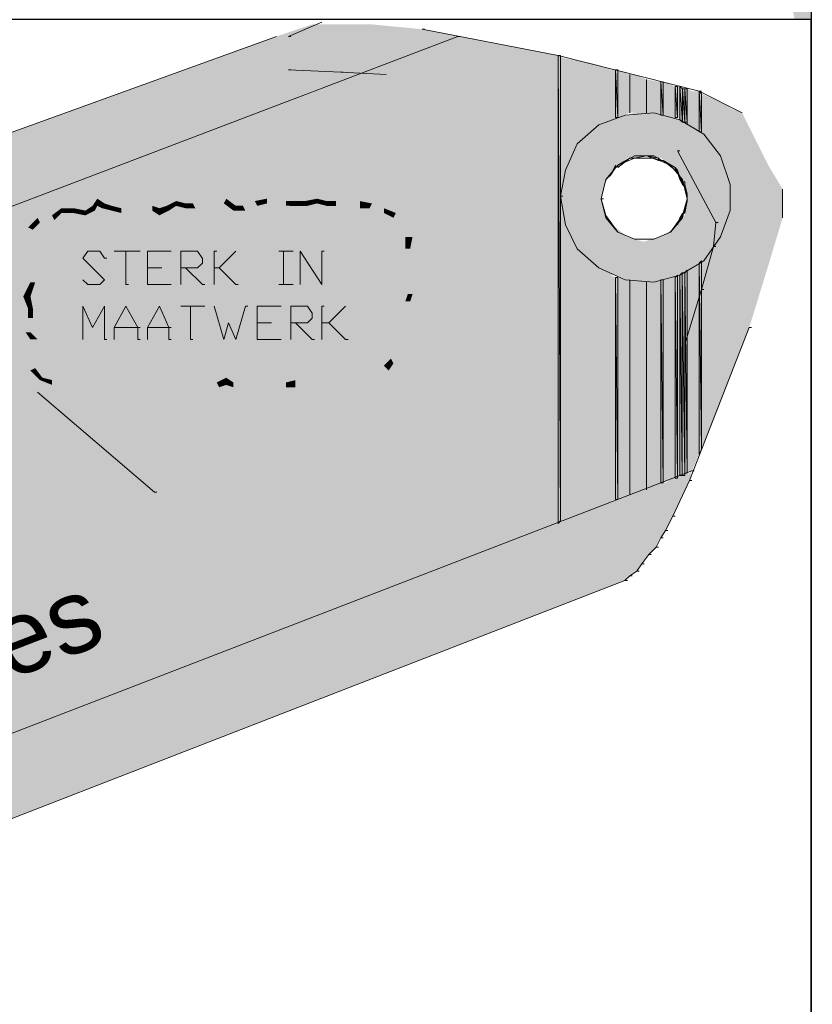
# Model space of a CAD drawing. Header units: metres. Extents: x 195696 to 514079, y 327475 to 328989.
# Tile 565 of 656: x 196427 to 196441, y 328746 to 328763. Entities that reach past the tile are written whole.
import ezdxf

# ---------------------------------------------------------------- set-up
doc = ezdxf.new("R2010")
doc.units = ezdxf.units.M
doc.linetypes.add('CENTER2', pattern=[1.125, 0.75, -0.125, 0.125, -0.125])
doc.layers.add('N-WE-KG-WERKGRENS-200-G', color=14, linetype='CENTER2', lineweight=35)
doc.layers.add('PDF2_Geometry', color=7, linetype='Continuous')
doc.layers.add('PDF2_Text', color=7, linetype='Continuous')
doc.layers.add('PDF2_Solid Fills', color=7, linetype='Continuous', true_color=0xd6ffc8)
doc.styles.add('PDF CIDFont+F2', font='arial.ttf')

# ---------------------------------------------------------------- blocks, each defined once
blk = doc.blocks.new('BUS melding Bodemplein e.o. Brunssum_230475.bkk')
at = {"layer": 'PDF2_Solid Fills', "transparency": 33554559}
blk.add_hatch(color=256, dxfattribs=at).paths.add_polyline_path([(9.14879, 16.26432), (8.85714, 16.21266), (8.82381, 16.27599), (9.14879, 16.27599)])
at = {"layer": 'PDF2_Solid Fills', "true_color": 0xababab, "transparency": 33554559}
h = blk.add_hatch(color=253, dxfattribs=at)
h.paths.add_polyline_path([(9.39712, 16.21932), (9.37545, 16.22766), (9.36379, 16.23266), (9.32045, 16.24599), (9.28712, 16.25599), (9.26712, 16.25599), (9.25046, 16.24599), (9.21379, 16.22766), (9.21046, 16.21932), (9.20879, 16.21766), (9.20546, 16.21099), (9.20046, 16.19932), (9.19879, 16.19766), (9.19879, 16.19266), (9.19713, 16.18932), (9.19713, 16.18599), (9.19546, 16.18433), (9.19546, 16.18099), (9.19213, 16.17266), (9.19213, 16.16933), (9.19046, 16.16099), (9.18713, 16.15266), (9.18713, 16.14933), (9.18379, 16.14099), (9.18379, 16.13599), (9.18213, 16.13266), (9.17879, 16.12099), (9.17713, 16.11099), (9.17546, 16.10266), (9.17379, 16.101), (9.17379, 16.09933), (9.16046, 16.02933), (9.43545, 15.30769), (9.48878, 15.1677), (9.80543, 15.30769), (9.52711, 16.02933), (9.50045, 16.09933), (9.49878, 16.101), (9.49878, 16.10266), (9.49545, 16.11099), (9.49211, 16.12099), (9.48711, 16.13266), (9.48378, 16.13933), (9.48378, 16.14099), (9.48045, 16.14933), (9.48045, 16.15266), (9.47378, 16.16933), (9.47211, 16.17099), (9.47211, 16.17266), (9.46878, 16.18099), (9.46878, 16.18266), (9.46711, 16.18433), (9.46711, 16.18766), (9.46545, 16.18766), (9.46545, 16.18932), (9.46378, 16.19266), (9.45212, 16.19766), (9.44878, 16.19932), (9.42045, 16.21099), (9.40212, 16.21766)])
h.paths.add_polyline_path([(9.28879, 16.21766), (9.30545, 16.21099), (9.31879, 16.19766), (9.32212, 16.19266), (9.32379, 16.18932), (9.32545, 16.18766), (9.32545, 16.18599), (9.32712, 16.18433), (9.32712, 16.18266), (9.32879, 16.18099), (9.33045, 16.17266), (9.33045, 16.17099), (9.33212, 16.16933), (9.33212, 16.15266), (9.33045, 16.14933), (9.32879, 16.14099), (9.32879, 16.13933), (9.32545, 16.13266), (9.31712, 16.12099), (9.30545, 16.11099), (9.28879, 16.10266), (9.27212, 16.101), (9.25546, 16.10266), (9.24046, 16.11099), (9.22712, 16.12099), (9.22046, 16.13266), (9.21712, 16.13933), (9.21712, 16.14099), (9.21379, 16.14933), (9.21379, 16.16933), (9.21546, 16.17099), (9.21546, 16.17266), (9.21712, 16.18099), (9.21712, 16.18266), (9.22046, 16.18599), (9.22046, 16.18932), (9.22212, 16.18932), (9.22379, 16.19266), (9.22712, 16.19766), (9.22712, 16.19932), (9.24046, 16.21099), (9.25546, 16.21766), (9.27212, 16.21932)], flags=0)
at = {"layer": 'PDF2_Solid Fills', "true_color": 0x747474, "transparency": 33554559}
h = blk.add_hatch(color=8, dxfattribs=at)
h.paths.add_polyline_path([(9.22212, 16.18932), (9.22046, 16.18766), (9.21712, 16.18099), (9.21379, 16.17099), (9.21379, 16.15266), (9.21546, 16.14766), (9.21712, 16.13933), (9.22212, 16.12933), (9.22712, 16.12099), (9.24046, 16.11099), (9.25546, 16.10266), (9.27212, 16.101), (9.28879, 16.10266), (9.30545, 16.11099), (9.31712, 16.12099), (9.32379, 16.12933), (9.32712, 16.13599), (9.32712, 16.13933), (9.33045, 16.14766), (9.33212, 16.15266), (9.33212, 16.16933), (9.33045, 16.17099), (9.32879, 16.18099), (9.32545, 16.18766), (9.32379, 16.18932), (9.31712, 16.19932), (9.30545, 16.21099), (9.28879, 16.21766), (9.27212, 16.21932), (9.25546, 16.21766), (9.24046, 16.21099), (9.22712, 16.19932)])
h.paths.add_polyline_path([(9.27379, 16.18932), (9.28546, 16.18766), (9.28712, 16.18433), (9.29379, 16.18099), (9.30045, 16.17099), (9.30045, 16.16933), (9.30379, 16.15933), (9.30212, 16.15266), (9.30045, 16.14766), (9.29379, 16.13933), (9.29046, 16.13599), (9.28546, 16.13266), (9.27379, 16.12933), (9.26212, 16.13266), (9.25212, 16.13933), (9.24546, 16.14766), (9.24546, 16.15266), (9.24379, 16.15933), (9.24546, 16.16933), (9.24546, 16.17099), (9.25212, 16.18099), (9.25879, 16.18433), (9.26212, 16.18766)], flags=0)
at = {"layer": 'PDF2_Solid Fills', "true_color": 0xababab, "transparency": 33554559}
h = blk.add_hatch(color=253, dxfattribs=at)
h.paths.add_polyline_path([(9.27546, 16.18932), (9.27379, 16.18932), (9.28212, 16.18766), (9.28379, 16.18766)])
h.paths.add_polyline_path([(9.24712, 16.17266), (9.25379, 16.18099), (9.25546, 16.18266), (9.26046, 16.18433), (9.26379, 16.18599), (9.26546, 16.18766), (9.26712, 16.18766), (9.27379, 16.18932), (9.27046, 16.18932), (9.26379, 16.18766), (9.26212, 16.18766), (9.26212, 16.18599), (9.25879, 16.18433), (9.25379, 16.18266), (9.25212, 16.18099)])
at = {"layer": 'PDF2_Solid Fills', "true_color": 0x3b3b3b, "transparency": 33554559}
for points in [[(9.80543, 15.30769), (9.81543, 15.31269), (9.8221, 15.31769), (9.82877, 15.32436), (9.83377, 15.33269), (9.83877, 15.34436), (9.84043, 15.35436), (9.84043, 15.36603), (9.83877, 15.37602), (9.83543, 15.38602), (9.54045, 16.14599), (9.53711, 16.14933), (9.53378, 16.15433), (9.52878, 16.15766), (9.52211, 16.16266), (9.51711, 16.16766), (9.51045, 16.17099), (9.50545, 16.17433), (9.49545, 16.17933), (9.47045, 16.19099), (9.46378, 16.19266), (9.46545, 16.19099), (9.46878, 16.17933), (9.47211, 16.17433), (9.47211, 16.17099), (9.47378, 16.16766), (9.47711, 16.15766), (9.47878, 16.15433), (9.48045, 16.14933), (9.48211, 16.14599), (9.77544, 15.38602), (9.77877, 15.37602), (9.78377, 15.36603), (9.7871, 15.35436), (9.7921, 15.34436), (9.79543, 15.33269), (9.79877, 15.32436), (9.8021, 15.31769)], [(9.46211, 15.1627), (9.47378, 15.1627), (9.47711, 15.16437), (9.48545, 15.1677), (9.48878, 15.1677), (9.48711, 15.1727), (9.48378, 15.17937), (9.48045, 15.18937), (9.20879, 15.90267), (9.19879, 15.92767), (9.18379, 15.96933), (9.17046, 16.00433), (9.16046, 16.02933), (9.15546, 16.00433), (9.15213, 15.96933), (9.15213, 15.92767), (9.16046, 15.90267), (9.41878, 15.18937), (9.42878, 15.17937), (9.43878, 15.1727), (9.44545, 15.1677), (9.44712, 15.1677), (9.45545, 15.16437)]]:
    blk.add_hatch(color=250, dxfattribs=at).paths.add_polyline_path(points)
at = {"layer": 'PDF2_Solid Fills', "true_color": 0xababab, "transparency": 33554559}
for points in [[(9.28712, 16.18433), (9.28379, 16.18766), (9.28379, 16.18599)], [(9.24379, 16.16099), (9.24712, 16.16933), (9.24712, 16.17099), (9.24546, 16.16933)], [(9.25712, 16.13599), (9.25212, 16.13933), (9.25212, 16.14099), (9.24546, 16.14933), (9.25046, 16.14099), (9.25046, 16.13933)]]:
    blk.add_hatch(color=253, dxfattribs=at).paths.add_polyline_path(points)
at = {"layer": 'PDF2_Solid Fills', "true_color": 0x686868, "transparency": 33554559}
for points in [[(9.30045, 15.99767), (9.30045, 15.99267), (9.29379, 15.991), (9.29046, 15.99267)], [(9.30879, 15.996), (9.30879, 15.99267), (9.30045, 15.99267), (9.30045, 15.99767)], [(9.32045, 15.99433), (9.32045, 15.991), (9.30879, 15.99267), (9.30879, 15.996)], [(9.32879, 15.99767), (9.33045, 15.99433), (9.32045, 15.991), (9.32045, 15.99433)], [(9.34045, 15.99767), (9.34045, 15.99433), (9.33045, 15.99433), (9.32879, 15.99767)], [(9.34545, 15.996), (9.34545, 15.99267), (9.34045, 15.99433), (9.34045, 15.99767)], [(9.35545, 15.99433), (9.35545, 15.991), (9.34545, 15.99267), (9.34545, 15.996)], [(9.29046, 15.99267), (9.29379, 15.991), (9.28712, 15.98433), (9.28379, 15.986)], [(9.35545, 15.991), (9.37212, 15.991), (9.37212, 15.99433), (9.35545, 15.99433)], [(9.38212, 15.99267), (9.38045, 15.98933), (9.37212, 15.991), (9.37212, 15.99433)], [(9.38878, 15.98433), (9.38545, 15.98267), (9.38045, 15.98933), (9.38212, 15.99267)], [(9.28379, 15.986), (9.28712, 15.98433), (9.28379, 15.97767), (9.28046, 15.97767)], [(9.39378, 15.981), (9.39045, 15.97767), (9.38545, 15.98267), (9.38878, 15.98433)], [(9.28046, 15.97767), (9.28379, 15.97767), (9.28046, 15.96767), (9.27712, 15.96933)], [(9.40045, 15.976), (9.39712, 15.97267), (9.39045, 15.97767), (9.39378, 15.981)], [(9.40045, 15.966), (9.39712, 15.966), (9.39712, 15.97267), (9.40045, 15.976)], [(9.27712, 15.96933), (9.28046, 15.96767), (9.28046, 15.961), (9.27546, 15.961)], [(9.40212, 15.95433), (9.39878, 15.95267), (9.39712, 15.966), (9.40045, 15.966)], [(9.27546, 15.961), (9.28046, 15.961), (9.27879, 15.94433), (9.27546, 15.94433)], [(9.40545, 15.93934), (9.40045, 15.93934), (9.39878, 15.95267), (9.40212, 15.95433)], [(9.27546, 15.93767), (9.27879, 15.93767), (9.27879, 15.94433), (9.27546, 15.94433)], [(9.27546, 15.93767), (9.27879, 15.93767), (9.27712, 15.931), (9.27379, 15.931)], [(9.40045, 15.916), (9.40545, 15.916), (9.40545, 15.93934), (9.40045, 15.93934)], [(9.27379, 15.931), (9.27712, 15.931), (9.27879, 15.92434), (9.27546, 15.92267)], [(9.27546, 15.92267), (9.27879, 15.92434), (9.27879, 15.91767), (9.27546, 15.91767)], [(9.27546, 15.90934), (9.27879, 15.90934), (9.27879, 15.91767), (9.27546, 15.91767)], [(9.40545, 15.90934), (9.40212, 15.90934), (9.40045, 15.916), (9.40545, 15.916)], [(9.27546, 15.90934), (9.27879, 15.90934), (9.27712, 15.896), (9.27379, 15.896)], [(9.40212, 15.896), (9.40545, 15.896), (9.40545, 15.90934), (9.40212, 15.90934)], [(9.27379, 15.896), (9.27712, 15.896), (9.27879, 15.88934), (9.27546, 15.88767)], [(9.40545, 15.88267), (9.40045, 15.881), (9.40212, 15.896), (9.40545, 15.896)], [(9.27546, 15.88767), (9.27879, 15.88934), (9.28212, 15.881), (9.27879, 15.87934)], [(9.27879, 15.87934), (9.28212, 15.881), (9.28212, 15.87267), (9.27879, 15.87434)], [(9.40545, 15.87267), (9.40212, 15.87267), (9.40045, 15.881), (9.40545, 15.88267)], [(9.27879, 15.87434), (9.28212, 15.87267), (9.27712, 15.866), (9.27379, 15.86767)], [(9.40378, 15.86767), (9.39878, 15.86767), (9.40212, 15.87267), (9.40545, 15.87267)], [(9.27379, 15.86767), (9.27712, 15.866), (9.27712, 15.85601), (9.27379, 15.85434)], [(9.40545, 15.86267), (9.40212, 15.861), (9.39878, 15.86767), (9.40378, 15.86767)], [(9.40712, 15.84267), (9.40378, 15.84267), (9.40212, 15.861), (9.40545, 15.86267)], [(9.27379, 15.85434), (9.27712, 15.85601), (9.28046, 15.84601), (9.27712, 15.84434)], [(9.27712, 15.84434), (9.28046, 15.84601), (9.28046, 15.83934), (9.27712, 15.83934)], [(9.27712, 15.83934), (9.28046, 15.83934), (9.27879, 15.83267), (9.27546, 15.83267)], [(9.40878, 15.81101), (9.40545, 15.80934), (9.40378, 15.84267), (9.40712, 15.84267)], [(9.27546, 15.83267), (9.27879, 15.83267), (9.28212, 15.82767), (9.27879, 15.82601)], [(9.27879, 15.82601), (9.28212, 15.82767), (9.28546, 15.82101), (9.28046, 15.82101)], [(9.28046, 15.82101), (9.28546, 15.82101), (9.28212, 15.81601), (9.27879, 15.81601)], [(9.27879, 15.81601), (9.28212, 15.81601), (9.28379, 15.80434), (9.27879, 15.80434)], [(9.40878, 15.78434), (9.40545, 15.78434), (9.40545, 15.80934), (9.40878, 15.81101)], [(9.27879, 15.80434), (9.28379, 15.80434), (9.28379, 15.79434), (9.28046, 15.79434)], [(9.28046, 15.79434), (9.28379, 15.79434), (9.28212, 15.78767), (9.27879, 15.78767)], [(9.27879, 15.78767), (9.28212, 15.78767), (9.28046, 15.78101), (9.27712, 15.78267)], [(9.40545, 15.76768), (9.40878, 15.76768), (9.40878, 15.78434), (9.40545, 15.78434)], [(9.27712, 15.78267), (9.28046, 15.78101), (9.27879, 15.77768), (9.27379, 15.77768)], [(9.27379, 15.77768), (9.27879, 15.77768), (9.28212, 15.77601), (9.27879, 15.77434)], [(9.27879, 15.77434), (9.28212, 15.77601), (9.28546, 15.76934), (9.28212, 15.76934)], [(9.28212, 15.76934), (9.28546, 15.76934), (9.28379, 15.76101), (9.28046, 15.76101)], [(9.40878, 15.75434), (9.40378, 15.75601), (9.40545, 15.76768), (9.40878, 15.76768)], [(9.28046, 15.75268), (9.28379, 15.75268), (9.28379, 15.76101), (9.28046, 15.76101)], [(9.40378, 15.74601), (9.40045, 15.74601), (9.40378, 15.75601), (9.40878, 15.75434)], [(9.28046, 15.75268), (9.28379, 15.75268), (9.28879, 15.74768), (9.28546, 15.74601)], [(9.28546, 15.74601), (9.28879, 15.74768), (9.29046, 15.73768), (9.28712, 15.73601)], [(9.40045, 15.73768), (9.39878, 15.73934), (9.40045, 15.74601), (9.40378, 15.74601)], [(9.28712, 15.73601), (9.29046, 15.73768), (9.29546, 15.73268), (9.29379, 15.72934)], [(9.36712, 15.72768), (9.36712, 15.73101), (9.37212, 15.73601), (9.37212, 15.73101)], [(9.37212, 15.73101), (9.37212, 15.73601), (9.38378, 15.73268), (9.38378, 15.72768)], [(9.39378, 15.73101), (9.39212, 15.73434), (9.39878, 15.73934), (9.40045, 15.73768)], [(9.29379, 15.72934), (9.29546, 15.73268), (9.31379, 15.73268), (9.31212, 15.72768)], [(9.31212, 15.72768), (9.31379, 15.73268), (9.32212, 15.73101), (9.32212, 15.72768)], [(9.32212, 15.72768), (9.32212, 15.73101), (9.33212, 15.73434), (9.33212, 15.73101)], [(9.33212, 15.73101), (9.33212, 15.73434), (9.33712, 15.73268), (9.33545, 15.72934)], [(9.33545, 15.72934), (9.33712, 15.73268), (9.34212, 15.73101), (9.34212, 15.72601)], [(9.34212, 15.72601), (9.34212, 15.73101), (9.35045, 15.73268), (9.35045, 15.72934)], [(9.35045, 15.72934), (9.35712, 15.72934), (9.35712, 15.73268), (9.35045, 15.73268)], [(9.35712, 15.72934), (9.35712, 15.73268), (9.36712, 15.73101), (9.36712, 15.72768)], [(9.38378, 15.72768), (9.38378, 15.73268), (9.39212, 15.73434), (9.39378, 15.73101)]]:
    blk.add_hatch(color=251, dxfattribs=at).paths.add_polyline_path(points)
at = {"layer": 'PDF2_Solid Fills', "true_color": 0x960000, "transparency": 33554559}
blk.add_hatch(color=14, dxfattribs=at).paths.add_polyline_path([(9.42878, 15.68435), (9.44212, 15.69768), (9.47711, 15.73601), (9.49045, 15.75101), (9.50211, 15.76101), (9.47878, 15.81767), (9.43045, 15.76101), (9.42212, 15.75101), (9.40878, 15.73601), (9.31879, 15.75101), (9.32379, 15.73601), (9.33712, 15.69768)])
at = {"layer": 'PDF2_Geometry', "lineweight": 25}
for points in [[(0.26416, 0.26498), (0.26416, 16.27599), (11.43037, 16.27599), (11.43037, 0.26498), (0.26416, 0.26498), (0.26416, 16.27599), (9.14879, 16.27599), (9.14879, 12.39281), (6.78556, 12.38448), (6.78556, 9.81458), (11.43037, 9.82125), (11.43037, 0.26498)], [(11.43037, 12.39115), (11.43037, 16.27599), (9.14879, 16.27599), (9.14879, 12.39281)]]:
    blk.add_lwpolyline(points, close=True, dxfattribs=at)
blk.add_lwpolyline([(9.14879, 16.27599), (11.43037, 16.27599)], dxfattribs=at)
at = {"layer": 'PDF2_Geometry', "color": 253, "lineweight": 13, "true_color": 0xababab}
for points in [[(9.28712, 16.25599), (9.26712, 16.25599), (9.26879, 16.25599)], [(9.28712, 16.25599), (9.26712, 16.25599), (9.26879, 16.25599)], [(9.22712, 16.19766), (9.19879, 16.19766), (9.22712, 16.19932)], [(9.22712, 16.19932), (9.19879, 16.19766), (9.20046, 16.19932)], [(9.44878, 16.19932), (9.31879, 16.19766), (9.31712, 16.19932)], [(9.45212, 16.19766), (9.31879, 16.19766), (9.44878, 16.19932)], [(9.22046, 16.18766), (9.19713, 16.18766), (9.22046, 16.18932)], [(9.22046, 16.18932), (9.19713, 16.18766), (9.19713, 16.18932)], [(9.22046, 16.18932), (9.19713, 16.18932), (9.22212, 16.18932)], [(9.22046, 16.18932), (9.19713, 16.18932), (9.22212, 16.18932)], [(9.22212, 16.18932), (9.19713, 16.18932)], [(9.22212, 16.18932), (9.19713, 16.18932)], [(9.26712, 16.18766), (9.26379, 16.18766), (9.27379, 16.18932)], [(9.27379, 16.18932), (9.26379, 16.18766), (9.27046, 16.18932)], [(9.27546, 16.18932), (9.27046, 16.18932), (9.27379, 16.18932)], [(9.27546, 16.18932), (9.27046, 16.18932), (9.27379, 16.18932)], [(9.27546, 16.18932), (9.28212, 16.18766), (9.27379, 16.18932)], [(9.28379, 16.18766), (9.28212, 16.18766), (9.27546, 16.18932)], [(9.46545, 16.18932), (9.32545, 16.18766), (9.32379, 16.18932)], [(9.46545, 16.18932), (9.32379, 16.18932), (9.46545, 16.18932)], [(9.46545, 16.18932), (9.32379, 16.18932)], [(9.46545, 16.18932), (9.32379, 16.18932)], [(9.46545, 16.18766), (9.32545, 16.18766), (9.46545, 16.18932)], [(9.21879, 16.18433), (9.19546, 16.18433), (9.22046, 16.18599)], [(9.22046, 16.18599), (9.19546, 16.18433), (9.19713, 16.18599)], [(9.21712, 16.18099), (9.19546, 16.18099), (9.21712, 16.18266)], [(9.21712, 16.18266), (9.19546, 16.18099), (9.19546, 16.18266)], [(9.22046, 16.18599), (9.19713, 16.18599), (9.22046, 16.18766)], [(9.22046, 16.18766), (9.19713, 16.18599), (9.19713, 16.18766)], [(9.22046, 16.18766), (9.19713, 16.18766), (9.22046, 16.18766)], [(9.22046, 16.18766), (9.19713, 16.18766)], [(9.22046, 16.18766), (9.19713, 16.18766)], [(9.22046, 16.18766), (9.19713, 16.18766), (9.22046, 16.18766)], [(9.22046, 16.18766), (9.19713, 16.18766)], [(9.22046, 16.18766), (9.19713, 16.18766)], [(9.25379, 16.18099), (9.25212, 16.18099), (9.25546, 16.18266)], [(9.25546, 16.18266), (9.25212, 16.18099), (9.25379, 16.18266)], [(9.25546, 16.18266), (9.25379, 16.18266), (9.26046, 16.18433)], [(9.26046, 16.18433), (9.25379, 16.18266), (9.25879, 16.18433)], [(9.26046, 16.18433), (9.25879, 16.18433), (9.26379, 16.18599)], [(9.26379, 16.18599), (9.25879, 16.18433), (9.26212, 16.18599)], [(9.26379, 16.18599), (9.26212, 16.18599), (9.26546, 16.18766)], [(9.26546, 16.18766), (9.26212, 16.18599), (9.26212, 16.18766)], [(9.26546, 16.18766), (9.26212, 16.18766), (9.26546, 16.18766)], [(9.26546, 16.18766), (9.26212, 16.18766)], [(9.26546, 16.18766), (9.26212, 16.18766)], [(9.26546, 16.18766), (9.26212, 16.18766), (9.26712, 16.18766)], [(9.26546, 16.18766), (9.26212, 16.18766), (9.26712, 16.18766)], [(9.26712, 16.18766), (9.26212, 16.18766), (9.26379, 16.18766)], [(9.26712, 16.18766), (9.26212, 16.18766), (9.26379, 16.18766)], [(9.28379, 16.18766), (9.28379, 16.18766), (9.28212, 16.18766)], [(9.28379, 16.18766), (9.28212, 16.18766)], [(9.28379, 16.18766), (9.28379, 16.18599), (9.28379, 16.18766)], [(9.28379, 16.18766), (9.28379, 16.18766)], [(9.28379, 16.18766), (9.28379, 16.18766)], [(9.28546, 16.18599), (9.28712, 16.18433), (9.28379, 16.18599)], [(9.28712, 16.18433), (9.28712, 16.18433), (9.28546, 16.18599)], [(9.28712, 16.18433), (9.28546, 16.18599)], [(9.28712, 16.18433), (9.29212, 16.18266), (9.28712, 16.18433)], [(9.46711, 16.18599), (9.32545, 16.18599), (9.46711, 16.18766)], [(9.46711, 16.18766), (9.32545, 16.18599), (9.32545, 16.18766)], [(9.46711, 16.18766), (9.32545, 16.18766), (9.46711, 16.18766)], [(9.46711, 16.18766), (9.32545, 16.18766)], [(9.46711, 16.18766), (9.32545, 16.18766)], [(9.46711, 16.18766), (9.32545, 16.18766), (9.46545, 16.18766)], [(9.46711, 16.18766), (9.32545, 16.18766), (9.46545, 16.18766)], [(9.46545, 16.18766), (9.32545, 16.18766)], [(9.46545, 16.18766), (9.32545, 16.18766)], [(9.46711, 16.18599), (9.32712, 16.18433), (9.32545, 16.18599)], [(9.46711, 16.18433), (9.32712, 16.18433), (9.46711, 16.18599)], [(9.46878, 16.18266), (9.32879, 16.18099), (9.32712, 16.18266)], [(9.46878, 16.18099), (9.32879, 16.18099), (9.46878, 16.18266)], [(9.21712, 16.18099), (9.19546, 16.18099), (9.21712, 16.18099)], [(9.21712, 16.18099), (9.19546, 16.18099)], [(9.21712, 16.18099), (9.19546, 16.18099)], [(9.24712, 16.17266), (9.24712, 16.17266), (9.25379, 16.18099)], [(9.24712, 16.17266), (9.25379, 16.18099)], [(9.25379, 16.18099), (9.24712, 16.17266), (9.25212, 16.18099)], [(9.25379, 16.18099), (9.25212, 16.18099), (9.25379, 16.18099)], [(9.25379, 16.18099), (9.25212, 16.18099)], [(9.46878, 16.18099), (9.32879, 16.18099), (9.46878, 16.18099)], [(9.46878, 16.18099), (9.32879, 16.18099)], [(9.46878, 16.18099), (9.32879, 16.18099)], [(9.21546, 16.17099), (9.19213, 16.17099), (9.21546, 16.17266)], [(9.21546, 16.17266), (9.19213, 16.17099), (9.19213, 16.17266)], [(9.24379, 16.16099), (9.24379, 16.16099), (9.24712, 16.16933)], [(9.24379, 16.16099), (9.24712, 16.16933)], [(9.24712, 16.16933), (9.24379, 16.16099), (9.24546, 16.16933)], [(9.24712, 16.16933), (9.24546, 16.16933), (9.24712, 16.17099)], [(9.24712, 16.17099), (9.24546, 16.16933), (9.24712, 16.17099)], [(9.24712, 16.17099), (9.24712, 16.17099), (9.24712, 16.17266)], [(9.24712, 16.17266), (9.24712, 16.17099), (9.24712, 16.17266)], [(9.47211, 16.17099), (9.33045, 16.17099), (9.47211, 16.17266)], [(9.47211, 16.17266), (9.33045, 16.17099), (9.33045, 16.17266)], [(9.21379, 16.16099), (9.19046, 16.16099), (9.21379, 16.16099)], [(9.21379, 16.16099), (9.19046, 16.16099)], [(9.21379, 16.16099), (9.19046, 16.16099)], [(9.24546, 16.15266), (9.24546, 16.15266), (9.24379, 16.16099)], [(9.24546, 16.15266), (9.24379, 16.16099)], [(9.24379, 16.16099), (9.24546, 16.15266), (9.24379, 16.16099)], [(9.24379, 16.16099), (9.24379, 16.16099)], [(9.47711, 16.16099), (9.33212, 16.16099), (9.47711, 16.16099)], [(9.47711, 16.16099), (9.33212, 16.16099)], [(9.47711, 16.16099), (9.33212, 16.16099)], [(9.21379, 16.14933), (9.18713, 16.14933), (9.21379, 16.14933)], [(9.21379, 16.14933), (9.18713, 16.14933)], [(9.21379, 16.14933), (9.18713, 16.14933)], [(9.24546, 16.14933), (9.24546, 16.14933), (9.24546, 16.15266)], [(9.24546, 16.14933), (9.24546, 16.15266)], [(9.24546, 16.15266), (9.24546, 16.14933), (9.24546, 16.15266)], [(9.25212, 16.14099), (9.25046, 16.14099), (9.24546, 16.14933)], [(9.24546, 16.14933), (9.25046, 16.14099), (9.24546, 16.14933)], [(9.24546, 16.14933), (9.24546, 16.14933)], [(9.48045, 16.14933), (9.33045, 16.14933), (9.48045, 16.14933)], [(9.48045, 16.14933), (9.33045, 16.14933)], [(9.48045, 16.14933), (9.33045, 16.14933)], [(9.21712, 16.13933), (9.18379, 16.13933), (9.21712, 16.14099)], [(9.21712, 16.14099), (9.18379, 16.13933), (9.18379, 16.14099)], [(9.48378, 16.13933), (9.32879, 16.13933), (9.48378, 16.14099)], [(9.48378, 16.14099), (9.32879, 16.13933), (9.32879, 16.14099)], [(9.25212, 16.13933), (9.25712, 16.13599), (9.25046, 16.13933)], [(9.25712, 16.13599), (9.25712, 16.13599), (9.25212, 16.13933)], [(9.25712, 16.13599), (9.25212, 16.13933)], [(9.25712, 16.13599), (9.26046, 16.13266), (9.25712, 16.13599)], [(9.50045, 16.09933), (9.17379, 16.09933), (9.49878, 16.101)], [(9.49878, 16.101), (9.17379, 16.09933), (9.17379, 16.101)]]:
    blk.add_lwpolyline(points, close=True, dxfattribs=at)
at = {"layer": 'PDF2_Geometry', "color": 250, "lineweight": 13, "true_color": 0x3b3b3b}
for points in [[(9.47045, 16.19099), (9.36379, 16.23266), (9.36379, 16.23432)], [(9.21379, 16.22766), (9.19879, 16.19766), (9.19879, 16.19932)], [(9.29046, 16.20932), (9.24046, 16.18266), (9.24046, 16.18433)], [(9.30712, 16.20766), (9.29046, 16.20932), (9.29046, 16.21099)], [(9.33712, 16.19932), (9.30712, 16.20766), (9.30712, 16.20932)], [(9.19879, 16.19766), (9.17379, 16.09933), (9.17379, 16.101)], [(9.37545, 16.18766), (9.33712, 16.19932), (9.33712, 16.20099)], [(9.17379, 16.09933), (9.15546, 16.00433), (9.15546, 16.006)]]:
    blk.add_lwpolyline(points, dxfattribs=at)
at = {"layer": 'PDF2_Geometry', "color": 8, "lineweight": 13, "true_color": 0x747474}
for points in [[(9.27212, 16.101), (9.29212, 16.10433), (9.30879, 16.11266), (9.32212, 16.12766), (9.33045, 16.14599), (9.33212, 16.16599), (9.32712, 16.18433), (9.31712, 16.20099), (9.30045, 16.21266), (9.28212, 16.21932), (9.26379, 16.21932), (9.24379, 16.21266), (9.22879, 16.20099), (9.21879, 16.18433), (9.21379, 16.16599), (9.21546, 16.14599), (9.22212, 16.12766), (9.23546, 16.11266), (9.25379, 16.10433), (9.27212, 16.101), (9.27212, 16.10266)], [(9.46378, 16.19432), (9.46378, 16.19266), (9.80543, 15.30769), (9.81543, 15.31269), (9.81543, 15.31436)], [(9.49545, 16.17933), (9.47045, 16.19099), (9.47045, 16.19266)], [(9.50545, 16.17433), (9.49545, 16.17933), (9.49545, 16.18099)], [(9.51045, 16.17099), (9.50545, 16.17433), (9.50545, 16.17599)], [(9.51711, 16.16766), (9.51045, 16.17099), (9.51045, 16.17266)], [(9.52211, 16.16266), (9.51711, 16.16766), (9.51711, 16.16933)], [(9.52878, 16.15766), (9.52211, 16.16266), (9.52211, 16.16433)], [(9.53378, 16.15433), (9.52878, 16.15766), (9.52878, 16.15933)], [(9.53711, 16.14933), (9.53378, 16.15433), (9.53378, 16.15599)], [(9.54045, 16.14599), (9.53711, 16.14933), (9.53711, 16.15099)], [(9.83543, 15.38602), (9.54045, 16.14599), (9.54045, 16.14766)], [(9.48878, 15.1677), (9.16046, 16.02933), (9.16046, 16.031)], [(9.18713, 15.97933), (9.18546, 15.94767), (9.18546, 15.94933)], [(9.18546, 15.94767), (9.18379, 15.911), (9.18379, 15.91267)], [(9.15046, 15.93434), (9.16046, 15.911), (9.16046, 15.91267)], [(9.16046, 15.90267), (9.41878, 15.18937), (9.41878, 15.19103)]]:
    blk.add_lwpolyline(points, dxfattribs=at)
blk.add_lwpolyline([(9.27379, 16.13099), (9.27379, 16.12933), (9.26046, 16.13266), (9.25046, 16.14099), (9.24546, 16.15266), (9.24546, 16.16599), (9.25046, 16.17766), (9.26046, 16.18599), (9.27379, 16.18932), (9.28712, 16.18599), (9.29712, 16.17766), (9.30212, 16.16599), (9.30212, 16.15266), (9.29712, 16.14099), (9.28712, 16.13266), (9.27379, 16.12933), (9.28546, 16.13266), (9.29712, 16.14099), (9.30212, 16.15266), (9.30212, 16.16599), (9.29712, 16.17766), (9.28546, 16.18599), (9.27379, 16.18932), (9.26046, 16.18599), (9.25046, 16.17766), (9.24379, 16.16599), (9.24379, 16.15266), (9.25046, 16.14099), (9.26046, 16.13266), (9.27379, 16.12933)], close=True, dxfattribs=at)
at = {"layer": 'PDF2_Geometry', "color": 253, "lineweight": 13, "true_color": 0xababab}
for points in [[(9.46545, 16.18932), (9.32379, 16.18932), (9.46545, 16.18932)], [(9.22046, 16.18766), (9.19713, 16.18766), (9.22046, 16.18766)], [(9.22046, 16.18766), (9.19713, 16.18766), (9.22046, 16.18766)], [(9.26546, 16.18766), (9.26212, 16.18766), (9.26546, 16.18766)], [(9.28712, 16.18433), (9.29212, 16.18266), (9.28712, 16.18433)], [(9.46711, 16.18766), (9.32545, 16.18766), (9.46711, 16.18766)], [(9.21712, 16.18099), (9.19546, 16.18099), (9.21712, 16.18099)], [(9.46878, 16.18099), (9.32879, 16.18099), (9.46878, 16.18099)], [(9.24712, 16.17099), (9.24546, 16.16933), (9.24712, 16.17099)], [(9.21379, 16.16099), (9.19046, 16.16099), (9.21379, 16.16099)], [(9.24379, 16.16099), (9.24546, 16.15266), (9.24379, 16.16099)], [(9.47711, 16.16099), (9.33212, 16.16099), (9.47711, 16.16099)], [(9.21379, 16.14933), (9.18713, 16.14933), (9.21379, 16.14933)], [(9.24546, 16.15266), (9.24546, 16.14933), (9.24546, 16.15266)], [(9.24546, 16.14933), (9.25046, 16.14099), (9.24546, 16.14933)], [(9.48045, 16.14933), (9.33045, 16.14933), (9.48045, 16.14933)], [(9.25712, 16.13599), (9.26046, 16.13266), (9.25712, 16.13599)]]:
    blk.add_lwpolyline(points, dxfattribs=at)
at = {"layer": 'PDF2_Geometry', "color": 248, "lineweight": 13, "true_color": 0x0d0a0b}
for points in [[(9.34879, 15.951), (9.36045, 15.93934), (9.36045, 15.93434), (9.36045, 15.936)], [(9.36045, 15.93934), (9.37212, 15.951), (9.37212, 15.95267)], [(9.33379, 15.91934), (9.31045, 15.91934), (9.33379, 15.93434), (9.31045, 15.93434), (9.31045, 15.936)], [(9.37212, 15.93434), (9.34879, 15.93434), (9.34879, 15.936)], [(9.37212, 15.91267), (9.34879, 15.91267), (9.34879, 15.92434), (9.35379, 15.92767), (9.35712, 15.92767), (9.36045, 15.92434), (9.36045, 15.91267), (9.36045, 15.91434)], [(9.36045, 15.916), (9.37212, 15.92767), (9.37212, 15.92934)], [(9.31045, 15.90434), (9.31045, 15.91267), (9.31045, 15.91434)], [(9.33379, 15.90434), (9.33379, 15.91267), (9.33379, 15.91434)], [(9.31045, 15.90767), (9.33379, 15.90767), (9.33379, 15.90934)], [(9.37212, 15.906), (9.37212, 15.90434), (9.37212, 15.88934), (9.34879, 15.88934), (9.34879, 15.90434), (9.34879, 15.906)], [(9.36045, 15.88934), (9.36045, 15.89767), (9.36045, 15.89934)], [(9.34879, 15.85934), (9.37212, 15.866), (9.36045, 15.86934), (9.37212, 15.87434), (9.34879, 15.881), (9.34879, 15.88267)], [(9.31045, 15.87434), (9.32212, 15.86267), (9.32212, 15.85934), (9.32212, 15.861)], [(9.32212, 15.86267), (9.33379, 15.87434), (9.33379, 15.876)], [(9.33379, 15.85934), (9.31045, 15.85934), (9.31045, 15.861)], [(9.32212, 15.83934), (9.33379, 15.85101), (9.33379, 15.85267)], [(9.34879, 15.83601), (9.34879, 15.85101), (9.34879, 15.85267)], [(9.33379, 15.83601), (9.31045, 15.83601), (9.31045, 15.84767), (9.31545, 15.85101), (9.31879, 15.85101), (9.32212, 15.84767), (9.32212, 15.83601), (9.32212, 15.83767)], [(9.34879, 15.84267), (9.37212, 15.84267), (9.37212, 15.84434)], [(9.33379, 15.82934), (9.33379, 15.82767), (9.33379, 15.81267), (9.31045, 15.81267), (9.31045, 15.82767), (9.31045, 15.82934)], [(9.37212, 15.81267), (9.36379, 15.81267), (9.34879, 15.82101), (9.36379, 15.82767), (9.37212, 15.82767), (9.37212, 15.82934)], [(9.36379, 15.81267), (9.36379, 15.82767), (9.36379, 15.82934)], [(9.32212, 15.81267), (9.32212, 15.82101), (9.32212, 15.82267)], [(9.31045, 15.78934), (9.31045, 15.80601), (9.31045, 15.80767)], [(9.37212, 15.78934), (9.36379, 15.78934), (9.34879, 15.79767), (9.36379, 15.80601), (9.37212, 15.80601), (9.37212, 15.80767)], [(9.36379, 15.78934), (9.36379, 15.80601), (9.36379, 15.80767)], [(9.31045, 15.79767), (9.33379, 15.79767), (9.33379, 15.79934)], [(9.33045, 15.76768), (9.33379, 15.77101), (9.33379, 15.77934), (9.33045, 15.78267), (9.31545, 15.76768), (9.31045, 15.77101), (9.31045, 15.77934), (9.31545, 15.78267), (9.31545, 15.78434)], [(9.37212, 15.76768), (9.34879, 15.76768), (9.36379, 15.77434), (9.34879, 15.78267), (9.37212, 15.78267), (9.37212, 15.78434)]]:
    blk.add_lwpolyline(points, dxfattribs=at)
at = {"layer": 'PDF2_Geometry', "color": 14, "lineweight": 13, "true_color": 0x960000}
blk.add_lwpolyline([(9.40878, 15.73601), (9.47878, 15.81767), (9.47878, 15.81934)], dxfattribs=at)
at = {"layer": 'PDF2_Text', "insert": (9.71342, 15.37908), "char_height": 0.0513278, "attachment_point": 4, "rotation": 111.18426, "style": 'PDF CIDFont+F2'}
blk.add_mtext('bodemadvies', dxfattribs=at)

msp = doc.modelspace()

# ---------------------------------------------------------------- block references
at = {"layer": 'N-WE-KG-WERKGRENS-200-G', "xscale": 25.39903278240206, "yscale": 25.39903278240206, "zscale": 25.39903278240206, "rotation": 269.9955149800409}
msp.add_blockref('BUS melding Bodemplein e.o. Brunssum_230475.bkk', (196027.283, 328995.834), dxfattribs=at)

doc.saveas('drawing.dxf')
